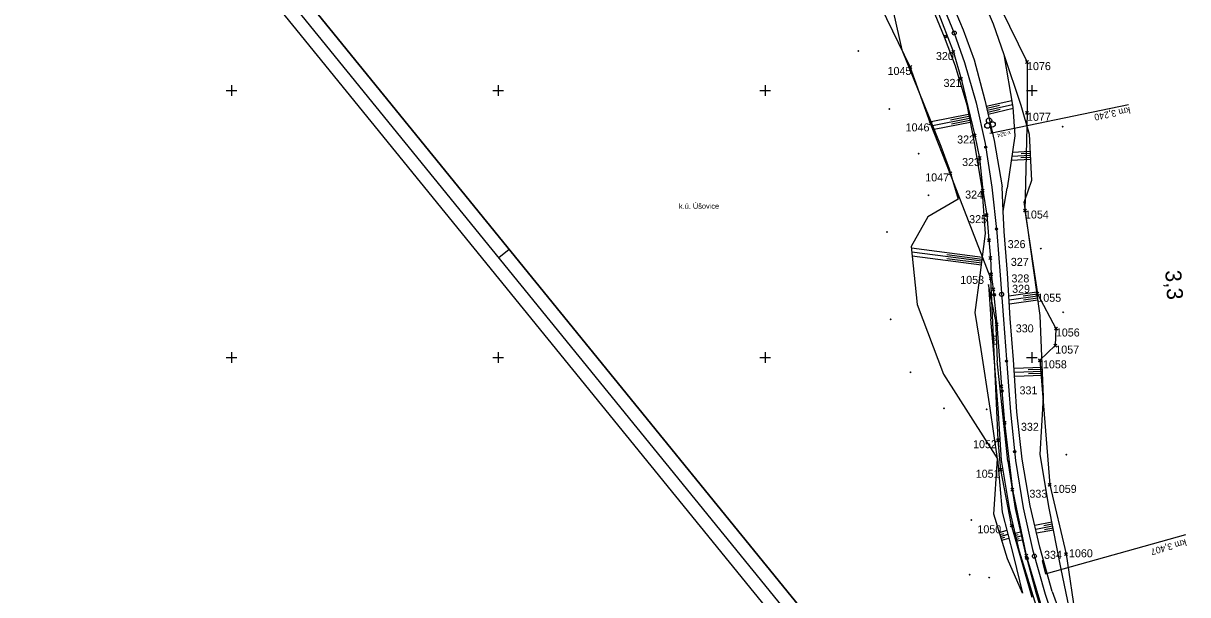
# Model space of a CAD drawing. Extents: x -866402 to -860377, y -1041908 to -1038598.
# Drawn here: x -866178 to -865741.6, y -1039488.9 to -1039274.8 of the extents above; entities that cross this region are included whole.
import ezdxf

# ---------------------------------------------------------------- set-up
doc = ezdxf.new("R2010")
doc.units = 0
for name, color, linetype in [('PS 02 trasa', 7, 'Continuous'), ('SZDC', 7, 'Continuous'), ('Vrstva 1', 7, 'Continuous'), ('Vrstva 28', 7, 'Continuous'), ('Vrstva 48', 7, 'Continuous'), ('Vrstva 49', 7, 'Continuous'), ('Vrstva 5', 7, 'Continuous'), ('Vrstva 60', 7, 'Continuous'), ('Vrstva 7', 7, 'Continuous'), ('Vrstva 8', 7, 'Continuous'), ('Vrstva 9', 7, 'Continuous')]:
    doc.layers.add(name, color=color, linetype=linetype)

msp = doc.modelspace()

# ---------------------------------------------------------------- linework, layer by layer
at = {"layer": 'PS 02 trasa'}
msp.add_lwpolyline([(-865835.72, -1039269.16), (-865829.37, -1039285.57), (-865826.51, -1039295.64), (-865821.42, -1039316.84), (-865819.56, -1039325.29), (-865818.42, -1039337.48), (-865816.92, -1039346.69), (-865816.09, -1039356.06), (-865815.52, -1039362.7), (-865815.24, -1039368.9), (-865814.43, -1039374.48), (-865813.14, -1039387.62), (-865811.39, -1039410.84), (-865810.22, -1039424.5), (-865807.27, -1039449.57), (-865802.08, -1039474.24), (-865794.86, -1039498.39)], dxfattribs=at)
at = {"layer": 'SZDC'}
for points in [[(-865799.85, -1039489.97), (-865807.56, -1039462.89), (-865811.64, -1039442.08), (-865812.65, -1039431.01), (-865815.36, -1039370.41), (-865830.57, -1039331.04), (-865837.92, -1039312.3), (-865845.54, -1039291.16), (-865856.43, -1039268.79)], [(-865811.77, -1039269), (-865801.8, -1039289.35), (-865801.8, -1039308.35), (-865802.56, -1039344.95), (-865797.93, -1039376.15), (-865790.99, -1039389.16), (-865791.2, -1039395.56), (-865796.99, -1039401.09), (-865793.31, -1039447.75), (-865787.18, -1039473.72), (-865783.46, -1039498.15)]]:
    msp.add_lwpolyline(points, dxfattribs=at)
at = {"layer": 'Vrstva 1'}
for p, q in [((-865814.94, -1039336.16), (-865813.11, -1039353.15)), ((-865995.88, -1039359.55), (-865999.76, -1039362.7))]:
    msp.add_line(p, q, dxfattribs=at)
for points in [[(-866268.65, -1039040.03), (-865473.6, -1040017.5), (-865243.2, -1039830.1), (-866038.25, -1038852.63)], [(-866038.97, -1038859.66), (-865250.23, -1039829.38), (-865472.87, -1040010.47), (-866261.62, -1039040.75)], [(-866254.59, -1039041.47), (-865601.5, -1039844.41), (-865386.61, -1039669.62), (-866039.7, -1038866.69)], [(-866039.7, -1038866.69), (-865386.61, -1039669.62), (-865601.5, -1039844.41), (-866254.59, -1039041.47)]]:
    msp.add_lwpolyline(points, close=True, dxfattribs=at)
for points in [[(-865893.22, -1039182.72), (-865882.76, -1039193.12), (-865871.73, -1039205.56), (-865869.98, -1039207.69), (-865869.05, -1039208.85), (-865859.77, -1039221.06), (-865850.45, -1039235.02), (-865841.9, -1039250), (-865834.33, -1039265.66), (-865829.08, -1039278.47), (-865825.25, -1039289.51), (-865820.89, -1039304.55), (-865817.47, -1039319.87), (-865814.94, -1039336.16)], [(-865813.11, -1039353.15), (-865811.85, -1039369.18), (-865810.64, -1039385.81), (-865809.55, -1039400.75), (-865808.67, -1039412.44), (-865808.01, -1039420.39), (-865806.07, -1039438.63)], [(-865806.07, -1039438.63), (-865803.19, -1039456.35), (-865799.75, -1039471.99), (-865795.04, -1039488.67), (-865789.64, -1039504.52), (-865781.76, -1039523.68), (-865773.42, -1039540.56), (-865769.61, -1039547.47), (-865760.78, -1039561.97), (-865750.57, -1039576.64), (-865740.27, -1039589.84), (-865728.38, -1039603.44), (-865716.15, -1039615.93), (-865703.31, -1039627.55), (-865689.97, -1039638.3), (-865676.85, -1039647.69), (-865664.1, -1039655.79), (-865650.33, -1039663.6), (-865635.03, -1039671.36), (-865618.75, -1039678.84), (-865602.04, -1039686.09)]]:
    msp.add_lwpolyline(points, dxfattribs=at)
for centre in [(-865817.27, -1039321.22), (-865813.25, -1039351.89), (-865809.5, -1039401.37), (-865806.42, -1039435.3)]:
    msp.add_circle(centre, 0.4, dxfattribs=at)
at = {"layer": 'Vrstva 28'}
msp.add_line((-865811.25, -1039412.59), (-865811.15, -1039412.59), dxfattribs=at)
msp.add_circle((-865811.2, -1039412.59), 0.5, dxfattribs=at)
at = {"layer": 'Vrstva 48'}
for p, q in [((-865817.06, -1039305.87), (-865807.52, -1039303.69)), ((-865816.89, -1039306.6), (-865812.14, -1039305.52)), ((-865816.72, -1039307.33), (-865807.26, -1039305.17)), ((-865816.55, -1039308.07), (-865811.84, -1039306.99)), ((-865816.39, -1039308.8), (-865807.05, -1039306.66)), ((-865823.71, -1039309.01), (-865837.78, -1039311.76)), ((-865823.42, -1039310.48), (-865837.21, -1039313.18)), ((-865823.14, -1039311.96), (-865836.64, -1039314.59)), ((-865823.57, -1039309.75), (-865830.53, -1039311.11)), ((-865823.28, -1039311.22), (-865830.1, -1039312.55)), ((-865800.59, -1039324.33), (-865807.49, -1039324.69)), ((-865800.67, -1039322.83), (-865807.26, -1039323.17)), ((-865800.55, -1039325.08), (-865804.07, -1039325.26)), ((-865800.63, -1039323.58), (-865804, -1039323.75)), ((-865800.51, -1039325.83), (-865807.71, -1039326.2)), ((-865818.49, -1039362.5), (-865845.14, -1039359.02)), ((-865818.69, -1039363.99), (-865844.98, -1039360.56)), ((-865818.88, -1039365.48), (-865844.83, -1039362.09)), ((-865818.79, -1039364.73), (-865831.85, -1039363.03)), ((-865818.59, -1039363.25), (-865831.83, -1039361.52)), ((-865798.11, -1039375.61), (-865808.59, -1039377.09)), ((-865797.9, -1039377.09), (-865808.49, -1039378.59)), ((-865798, -1039376.35), (-865803.27, -1039377.09)), ((-865797.8, -1039377.84), (-865803.12, -1039378.59)), ((-865797.69, -1039378.58), (-865808.4, -1039380.09)), ((-865814.81, -1039392.07), (-865813.37, -1039391.95)), ((-865814.74, -1039392.82), (-865814.04, -1039392.76)), ((-865814.68, -1039393.57), (-865813.31, -1039393.45)), ((-865814.61, -1039394.31), (-865813.94, -1039394.26)), ((-865814.55, -1039395.06), (-865813.24, -1039394.95)), ((-865796.08, -1039403.72), (-865806.62, -1039404.16)), ((-865796.02, -1039405.22), (-865806.53, -1039405.65)), ((-865795.96, -1039406.72), (-865806.43, -1039407.15)), ((-865796.05, -1039404.47), (-865801.32, -1039404.69)), ((-865795.99, -1039405.97), (-865801.23, -1039406.19)), ((-865812.15, -1039465.62), (-865809.35, -1039464.77)), ((-865792.49, -1039461.73), (-865798.9, -1039462.98)), ((-865792.2, -1039463.2), (-865798.56, -1039464.44)), ((-865791.91, -1039464.67), (-865798.22, -1039465.9)), ((-865792.34, -1039462.46), (-865795.54, -1039463.09)), ((-865792.06, -1039463.94), (-865795.22, -1039464.55)), ((-865811.93, -1039466.34), (-865810.55, -1039465.92)), ((-865811.71, -1039467.05), (-865808.97, -1039466.22)), ((-865811.5, -1039467.77), (-865810.14, -1039467.36)), ((-865811.28, -1039468.49), (-865808.59, -1039467.68)), ((-865806.23, -1039465.86), (-865804.27, -1039465.4)), ((-865806.06, -1039466.59), (-865805.08, -1039466.36)), ((-865805.88, -1039467.32), (-865803.95, -1039466.87)), ((-865805.71, -1039468.05), (-865804.75, -1039467.83)), ((-865805.54, -1039468.78), (-865803.62, -1039468.33))]:
    msp.add_line(p, q, dxfattribs=at)
at = {"layer": 'Vrstva 49'}
for p, q in [((-865865.18, -1039284.95), (-865864.82, -1039285.3)), ((-865865.18, -1039285.3), (-865864.82, -1039284.95)), ((-865853.61, -1039306.79), (-865853.26, -1039307.14)), ((-865853.61, -1039307.14), (-865853.26, -1039306.79)), ((-865788.62, -1039313.29), (-865788.27, -1039313.64)), ((-865788.62, -1039313.64), (-865788.27, -1039313.29)), ((-865842.64, -1039323.51), (-865842.28, -1039323.86)), ((-865842.64, -1039323.86), (-865842.28, -1039323.51)), ((-865810.79, -1039345.2), (-865811.14, -1039336.11)), ((-865810.79, -1039345.2), (-865809.24, -1039336.57)), ((-865838.91, -1039339.06), (-865838.56, -1039339.41)), ((-865838.91, -1039339.41), (-865838.56, -1039339.06)), ((-865854.41, -1039352.87), (-865854.05, -1039353.23)), ((-865854.41, -1039353.23), (-865854.05, -1039352.87)), ((-865796.8, -1039359.06), (-865796.45, -1039359.42)), ((-865796.8, -1039359.42), (-865796.45, -1039359.06)), ((-865816.19, -1039372.62), (-865815.34, -1039385.69)), ((-865813.63, -1039385.75), (-865816.19, -1039372.62)), ((-865853.11, -1039385.54), (-865852.76, -1039385.89)), ((-865853.11, -1039385.89), (-865852.76, -1039385.54)), ((-865813.63, -1039385.75), (-865812.98, -1039401.25)), ((-865788.44, -1039382.97), (-865788.09, -1039383.32)), ((-865788.44, -1039383.32), (-865788.09, -1039382.97)), ((-865810.82, -1039421.17), (-865812.98, -1039401.25)), ((-865845.65, -1039405.43), (-865845.3, -1039405.79)), ((-865845.65, -1039405.79), (-865845.3, -1039405.43)), ((-865833.07, -1039418.94), (-865832.72, -1039419.29)), ((-865833.07, -1039419.29), (-865832.72, -1039418.94)), ((-865817.07, -1039419.25), (-865816.72, -1039419.61)), ((-865817.07, -1039419.61), (-865816.72, -1039419.25)), ((-865811.33, -1039438.49), (-865812.65, -1039419.05)), ((-865808.97, -1039438.91), (-865810.82, -1039421.17)), ((-865808.97, -1039438.91), (-865806.2, -1039456.63)), ((-865787.25, -1039436.2), (-865786.89, -1039436.56)), ((-865787.25, -1039436.56), (-865786.89, -1039436.2)), ((-865822.89, -1039460.69), (-865822.54, -1039461.04)), ((-865822.89, -1039461.04), (-865822.54, -1039460.69)), ((-865806.2, -1039456.63), (-865802.68, -1039472.62)), ((-865802.68, -1039472.62), (-865798.4, -1039488.4)), ((-865803.5, -1039488.3), (-865809.18, -1039475.42)), ((-865806.83, -1039474.43), (-865803.5, -1039488.3)), ((-865823.51, -1039481.19), (-865823.15, -1039481.54)), ((-865823.51, -1039481.54), (-865823.15, -1039481.19)), ((-865816.16, -1039482.31), (-865815.81, -1039482.66)), ((-865816.16, -1039482.66), (-865815.81, -1039482.31)), ((-865792.35, -1039487.72), (-865786.71, -1039503.47))]:
    msp.add_line(p, q, dxfattribs=at)
for points in [[(-865863.05, -1039207.49), (-865856.77, -1039218.59), (-865847.41, -1039233.3), (-865838.88, -1039248.45), (-865831.18, -1039264.2), (-865825.69, -1039277.25), (-865821.61, -1039288.48), (-865817.57, -1039303.64), (-865814.12, -1039318.7), (-865811.14, -1039336.11)], [(-865827.87, -1039246.17), (-865819.62, -1039262.89), (-865814.49, -1039275.02)], [(-865851.74, -1039256.5), (-865853.13, -1039257.66), (-865854.15, -1039260.82), (-865848.71, -1039284.71), (-865834.09, -1039320.9), (-865830.94, -1039329.35), (-865827.6, -1039340.76)], [(-865838.14, -1039267.15), (-865832.87, -1039279.85), (-865828.68, -1039290.7)], [(-865814.49, -1039275.02), (-865810.47, -1039286.53), (-865807.08, -1039306.23), (-865806.34, -1039316.91), (-865809.24, -1039336.57)], [(-865810.47, -1039286.53), (-865804.1, -1039305.52), (-865801.01, -1039316.29), (-865800.1, -1039333.67), (-865802.89, -1039341.68)], [(-865828.68, -1039290.7), (-865824.42, -1039305.37), (-865821.54, -1039320.1), (-865818.5, -1039338.19)], [(-865812.89, -1039438.02), (-865815.65, -1039419.05), (-865819.04, -1039396.99), (-865821.24, -1039383.2), (-865819.36, -1039369.14), (-865817.33, -1039353.59), (-865818.5, -1039338.19)], [(-865827.6, -1039340.76), (-865839.01, -1039347.32), (-865845.21, -1039358.4), (-865842.96, -1039380.16), (-865833.08, -1039406.23), (-865812.89, -1039438.02)], [(-865768.85, -1039529.19), (-865777.37, -1039518.74), (-865786.03, -1039493.69), (-865789.05, -1039479.36), (-865793.5, -1039456.51), (-865796.87, -1039436.36), (-865795.62, -1039414.88), (-865796.88, -1039384.31), (-865802.89, -1039341.68)], [(-865792.35, -1039487.72), (-865797.02, -1039471.07), (-865800.6, -1039455.65), (-865803.56, -1039438.08), (-865805.56, -1039420.43), (-865806.84, -1039400.85), (-865808.08, -1039385.43), (-865809.11, -1039368.47), (-865810.42, -1039352.84), (-865810.79, -1039345.2)], [(-865812.65, -1039419.05), (-865814.38, -1039397.07), (-865815.34, -1039385.69)], [(-865809.18, -1039475.42), (-865814.24, -1039458.72), (-865812.89, -1039438.02)], [(-865812.89, -1039438.02), (-865811.14, -1039457.93), (-865806.83, -1039474.43)], [(-865794.52, -1039500.58), (-865797.77, -1039494.94), (-865800.04, -1039487.71), (-865804.62, -1039472.66), (-865808.28, -1039457.2), (-865811.33, -1039438.49)], [(-865798.4, -1039488.4), (-865796.52, -1039494.73), (-865794.52, -1039500.58)]]:
    msp.add_lwpolyline(points, dxfattribs=at)
at = {"layer": 'Vrstva 5'}
for p, q in [((-866100, -1039298), (-866100, -1039302)), ((-866000, -1039298), (-866000, -1039302)), ((-865900, -1039298), (-865900, -1039302)), ((-865800, -1039298), (-865800, -1039302)), ((-866102, -1039300), (-866098, -1039300)), ((-866002, -1039300), (-865998, -1039300)), ((-865902, -1039300), (-865898, -1039300)), ((-865802, -1039300), (-865798, -1039300)), ((-866100, -1039398), (-866100, -1039402)), ((-866000, -1039398), (-866000, -1039402)), ((-865900, -1039398), (-865900, -1039402)), ((-865800, -1039398), (-865800, -1039402)), ((-866102, -1039400), (-866098, -1039400)), ((-866002, -1039400), (-865998, -1039400)), ((-865902, -1039400), (-865898, -1039400)), ((-865802, -1039400), (-865798, -1039400))]:
    msp.add_line(p, q, dxfattribs=at)
at = {"layer": 'Vrstva 60'}
for p, q in [((-865828.92, -1039286.02), (-865829.92, -1039285.02)), ((-865828.92, -1039285.12), (-865829.92, -1039286.12)), ((-865829.82, -1039286.02), (-865828.82, -1039285.02)), ((-865829.82, -1039285.12), (-865828.82, -1039286.12)), ((-865829.37, -1039285.57), (-865829.37, -1039285.57)), ((-865845.09, -1039291.61), (-865846.09, -1039290.61)), ((-865845.99, -1039291.61), (-865844.99, -1039290.61)), ((-865801.35, -1039289.8), (-865802.35, -1039288.8)), ((-865801.35, -1039288.9), (-865802.35, -1039289.9)), ((-865802.25, -1039289.8), (-865801.25, -1039288.8)), ((-865802.25, -1039288.9), (-865801.25, -1039289.9)), ((-865801.8, -1039289.35), (-865801.8, -1039289.35)), ((-865845.09, -1039290.71), (-865846.09, -1039291.71)), ((-865845.99, -1039290.71), (-865844.99, -1039291.71)), ((-865845.54, -1039291.16), (-865845.54, -1039291.16)), ((-865826.06, -1039296.09), (-865827.06, -1039295.09)), ((-865826.06, -1039295.19), (-865827.06, -1039296.19)), ((-865826.96, -1039296.09), (-865825.96, -1039295.09)), ((-865826.96, -1039295.19), (-865825.96, -1039296.19)), ((-865826.51, -1039295.64), (-865826.51, -1039295.64)), ((-865801.35, -1039308.8), (-865802.35, -1039307.8)), ((-865801.35, -1039307.9), (-865802.35, -1039308.9)), ((-865802.25, -1039308.8), (-865801.25, -1039307.8)), ((-865802.25, -1039307.9), (-865801.25, -1039308.9)), ((-865837.47, -1039312.75), (-865838.47, -1039311.75)), ((-865837.47, -1039311.85), (-865838.47, -1039312.85)), ((-865838.37, -1039312.75), (-865837.37, -1039311.75)), ((-865838.37, -1039311.85), (-865837.37, -1039312.85)), ((-865837.92, -1039312.3), (-865837.92, -1039312.3)), ((-865801.8, -1039308.35), (-865801.8, -1039308.35)), ((-865820.97, -1039317.29), (-865821.97, -1039316.29)), ((-865820.97, -1039316.39), (-865821.97, -1039317.39)), ((-865821.87, -1039317.29), (-865820.87, -1039316.29)), ((-865821.87, -1039316.39), (-865820.87, -1039317.39)), ((-865821.42, -1039316.84), (-865821.42, -1039316.84)), ((-865819.11, -1039325.74), (-865820.11, -1039324.74)), ((-865819.11, -1039324.84), (-865820.11, -1039325.84)), ((-865820.01, -1039325.74), (-865819.01, -1039324.74)), ((-865820.01, -1039324.84), (-865819.01, -1039325.84)), ((-865819.56, -1039325.29), (-865819.56, -1039325.29)), ((-865830.12, -1039331.49), (-865831.12, -1039330.49)), ((-865830.12, -1039330.59), (-865831.12, -1039331.59)), ((-865831.02, -1039331.49), (-865830.02, -1039330.49)), ((-865831.02, -1039330.59), (-865830.02, -1039331.59)), ((-865830.57, -1039331.04), (-865830.57, -1039331.04)), ((-865817.97, -1039337.93), (-865818.97, -1039336.93)), ((-865817.97, -1039337.03), (-865818.97, -1039338.03)), ((-865818.87, -1039337.93), (-865817.87, -1039336.93)), ((-865818.87, -1039337.03), (-865817.87, -1039338.03)), ((-865818.42, -1039337.48), (-865818.42, -1039337.48)), ((-865816.47, -1039347.14), (-865817.47, -1039346.14)), ((-865816.47, -1039346.24), (-865817.47, -1039347.24)), ((-865817.37, -1039347.14), (-865816.37, -1039346.14)), ((-865817.37, -1039346.24), (-865816.37, -1039347.24)), ((-865816.92, -1039346.69), (-865816.92, -1039346.69)), ((-865802.11, -1039345.4), (-865803.11, -1039344.4)), ((-865802.11, -1039344.5), (-865803.11, -1039345.5)), ((-865803.01, -1039345.4), (-865802.01, -1039344.4)), ((-865803.01, -1039344.5), (-865802.01, -1039345.5)), ((-865802.56, -1039344.95), (-865802.56, -1039344.95)), ((-865815.64, -1039356.51), (-865816.64, -1039355.51)), ((-865815.64, -1039355.61), (-865816.64, -1039356.61)), ((-865816.54, -1039356.51), (-865815.54, -1039355.51)), ((-865816.54, -1039355.61), (-865815.54, -1039356.61)), ((-865816.09, -1039356.06), (-865816.09, -1039356.06)), ((-865815.07, -1039363.15), (-865816.07, -1039362.15)), ((-865815.07, -1039362.25), (-865816.07, -1039363.25)), ((-865815.97, -1039363.15), (-865814.97, -1039362.15)), ((-865815.97, -1039362.25), (-865814.97, -1039363.25)), ((-865815.52, -1039362.7), (-865815.52, -1039362.7)), ((-865814.79, -1039369.35), (-865815.79, -1039368.35)), ((-865814.79, -1039368.45), (-865815.79, -1039369.45)), ((-865815.69, -1039369.35), (-865814.69, -1039368.35)), ((-865815.69, -1039368.45), (-865814.69, -1039369.45)), ((-865815.24, -1039368.9), (-865815.24, -1039368.9)), ((-865814.91, -1039370.86), (-865815.91, -1039369.86)), ((-865814.91, -1039369.96), (-865815.91, -1039370.96)), ((-865815.81, -1039370.86), (-865814.81, -1039369.86)), ((-865815.81, -1039369.96), (-865814.81, -1039370.96)), ((-865815.36, -1039370.41), (-865815.36, -1039370.41)), ((-865813.98, -1039374.93), (-865814.98, -1039373.93)), ((-865813.98, -1039374.03), (-865814.98, -1039375.03)), ((-865814.88, -1039374.93), (-865813.88, -1039373.93)), ((-865814.88, -1039374.03), (-865813.88, -1039375.03)), ((-865814.43, -1039374.48), (-865814.43, -1039374.48)), ((-865797.48, -1039376.6), (-865798.48, -1039375.6)), ((-865797.48, -1039375.7), (-865798.48, -1039376.7)), ((-865798.38, -1039376.6), (-865797.38, -1039375.6)), ((-865798.38, -1039375.7), (-865797.38, -1039376.7)), ((-865797.93, -1039376.15), (-865797.93, -1039376.15)), ((-865812.69, -1039388.07), (-865813.69, -1039387.07)), ((-865812.69, -1039387.17), (-865813.69, -1039388.17)), ((-865813.59, -1039388.07), (-865812.59, -1039387.07)), ((-865813.59, -1039387.17), (-865812.59, -1039388.17)), ((-865813.14, -1039387.62), (-865813.14, -1039387.62)), ((-865790.54, -1039389.61), (-865791.54, -1039388.61)), ((-865790.54, -1039388.71), (-865791.54, -1039389.71)), ((-865791.44, -1039389.61), (-865790.44, -1039388.61)), ((-865791.44, -1039388.71), (-865790.44, -1039389.71)), ((-865790.99, -1039389.16), (-865790.99, -1039389.16)), ((-865790.75, -1039396.01), (-865791.75, -1039395.01)), ((-865790.75, -1039395.11), (-865791.75, -1039396.11)), ((-865791.65, -1039396.01), (-865790.65, -1039395.01)), ((-865791.65, -1039395.11), (-865790.65, -1039396.11)), ((-865791.2, -1039395.56), (-865791.2, -1039395.56)), ((-865796.54, -1039401.54), (-865797.54, -1039400.54)), ((-865796.54, -1039400.64), (-865797.54, -1039401.64)), ((-865797.44, -1039401.54), (-865796.44, -1039400.54)), ((-865797.44, -1039400.64), (-865796.44, -1039401.64)), ((-865796.99, -1039401.09), (-865796.99, -1039401.09)), ((-865810.94, -1039411.29), (-865811.94, -1039410.29)), ((-865810.94, -1039410.39), (-865811.94, -1039411.39)), ((-865811.84, -1039411.29), (-865810.84, -1039410.29)), ((-865811.84, -1039410.39), (-865810.84, -1039411.39)), ((-865811.39, -1039410.84), (-865811.39, -1039410.84)), ((-865809.77, -1039424.95), (-865810.77, -1039423.95)), ((-865809.77, -1039424.05), (-865810.77, -1039425.05)), ((-865810.67, -1039424.95), (-865809.67, -1039423.95)), ((-865810.67, -1039424.05), (-865809.67, -1039425.05)), ((-865810.22, -1039424.5), (-865810.22, -1039424.5)), ((-865812.2, -1039431.46), (-865813.2, -1039430.46)), ((-865812.2, -1039430.56), (-865813.2, -1039431.56)), ((-865813.1, -1039431.46), (-865812.1, -1039430.46)), ((-865813.1, -1039430.56), (-865812.1, -1039431.56)), ((-865812.65, -1039431.01), (-865812.65, -1039431.01)), ((-865811.19, -1039442.53), (-865812.19, -1039441.53)), ((-865811.19, -1039441.63), (-865812.19, -1039442.63)), ((-865812.09, -1039442.53), (-865811.09, -1039441.53)), ((-865812.09, -1039441.63), (-865811.09, -1039442.63)), ((-865811.64, -1039442.08), (-865811.64, -1039442.08)), ((-865792.86, -1039448.2), (-865793.86, -1039447.2)), ((-865792.86, -1039447.3), (-865793.86, -1039448.3)), ((-865793.76, -1039448.2), (-865792.76, -1039447.2)), ((-865793.76, -1039447.3), (-865792.76, -1039448.3)), ((-865793.31, -1039447.75), (-865793.31, -1039447.75)), ((-865806.82, -1039450.02), (-865807.82, -1039449.02)), ((-865806.82, -1039449.12), (-865807.82, -1039450.12)), ((-865807.72, -1039450.02), (-865806.72, -1039449.02)), ((-865807.72, -1039449.12), (-865806.72, -1039450.12)), ((-865807.27, -1039449.57), (-865807.27, -1039449.57)), ((-865807.11, -1039463.34), (-865808.11, -1039462.34)), ((-865807.11, -1039462.44), (-865808.11, -1039463.44)), ((-865808.01, -1039463.34), (-865807.01, -1039462.34)), ((-865808.01, -1039462.44), (-865807.01, -1039463.44)), ((-865807.56, -1039462.89), (-865807.56, -1039462.89)), ((-865801.63, -1039474.69), (-865802.63, -1039473.69)), ((-865801.63, -1039473.79), (-865802.63, -1039474.79)), ((-865802.53, -1039474.69), (-865801.53, -1039473.69)), ((-865802.53, -1039473.79), (-865801.53, -1039474.79)), ((-865786.73, -1039474.17), (-865787.73, -1039473.17)), ((-865786.73, -1039473.27), (-865787.73, -1039474.27)), ((-865787.63, -1039474.17), (-865786.63, -1039473.17)), ((-865787.63, -1039473.27), (-865786.63, -1039474.27)), ((-865787.18, -1039473.72), (-865787.18, -1039473.72)), ((-865802.08, -1039474.24), (-865802.08, -1039474.24))]:
    msp.add_line(p, q, dxfattribs=at)
at = {"layer": 'Vrstva 7'}
for p, q in [((-865832.25, -1039279.69), (-865832.15, -1039279.69)), ((-865814.22, -1039376.56), (-865814.12, -1039376.56)), ((-865801.86, -1039475.28), (-865801.76, -1039475.28))]:
    msp.add_line(p, q, dxfattribs=at)
for centre, radius in [((-865832.2, -1039279.69), 0.5), ((-865829.08, -1039278.47), 0.75), ((-865814.17, -1039376.56), 0.5), ((-865811.32, -1039376.39), 0.75), ((-865799.05, -1039474.47), 0.75), ((-865801.81, -1039475.28), 0.5)]:
    msp.add_circle(centre, radius, dxfattribs=at)
at = {"layer": 'Vrstva 8'}
for p, q in [((-865815.02, -1039315.85), (-865763.82, -1039305.28)), ((-865815.76, -1039316.01), (-865814.29, -1039315.68)), ((-865815.02, -1039315.85), (-865815.67, -1039312.92))]:
    msp.add_line(p, q, dxfattribs=at)
for centre in [(-865816.65, -1039313.13), (-865816.04, -1039311.26), (-865814.7, -1039312.7)]:
    msp.add_circle(centre, 1, dxfattribs=at)
at = {"layer": 'Vrstva 9'}
for p, q in [((-865794.53, -1039481), (-865742.25, -1039466.31)), ((-865795.6, -1039476.11), (-865796.18, -1039476.27)), ((-865796.18, -1039476.27), (-865794.82, -1039481.08)), ((-865794.24, -1039480.92), (-865795.6, -1039476.11)), ((-865794.82, -1039481.08), (-865794.24, -1039480.92)), ((-865794.24, -1039480.92), (-865793.66, -1039480.76))]:
    msp.add_line(p, q, dxfattribs=at)

# ---------------------------------------------------------------- texts
at = {"layer": 'Vrstva 1'}
msp.add_text('k.ú. Úšovice', height=2, dxfattribs=at).set_placement((-865932.25, -1039344.31))
at = {"layer": 'Vrstva 60'}
for s, p in [('320', (-865835.93, -1039288.57)), ('1076', (-865801.8, -1039292.35)), ('1045', (-865854.07, -1039294.16)), ('321', (-865833.08, -1039298.64)), ('1046', (-865847.29, -1039315.3)), ('1077', (-865801.8, -1039311.35)), ('322', (-865827.99, -1039319.84)), ('323', (-865826.13, -1039328.29)), ('1047', (-865839.94, -1039334.04)), ('324', (-865824.99, -1039340.48)), ('325', (-865823.49, -1039349.69)), ('1054', (-865802.56, -1039347.95)), ('326', (-865809.05, -1039359.06)), ('327', (-865807.86, -1039365.7)), ('328', (-865807.64, -1039371.9)), ('1053', (-865826.83, -1039372.43)), ('329', (-865807.39, -1039375.79)), ('1055', (-865797.93, -1039379.15)), ('330', (-865806.01, -1039390.62)), ('1056', (-865790.99, -1039392.16)), ('1057', (-865791.2, -1039398.56)), ('1058', (-865795.82, -1039404.09)), ('331', (-865804.61, -1039413.84)), ('332', (-865804.08, -1039427.5)), ('1052', (-865822.02, -1039434.01)), ('1051', (-865821.01, -1039445.08)), ('1059', (-865792.12, -1039450.75)), ('333', (-865800.91, -1039452.57)), ('1050', (-865820.39, -1039465.89)), ('334', (-865795.42, -1039475.46)), ('1060', (-865786.07, -1039474.89))]:
    msp.add_text(s, height=3, dxfattribs=at).set_placement(p)
at = {"layer": 'Vrstva 7'}
msp.add_text('3,3', height=6, rotation=274.1664, dxfattribs=at).set_placement((-865750.03, -1039367.47))
at = {"layer": 'Vrstva 8'}
for s, height, p in [('km 3,240', 2.5, (-865763.34, -1039306.07)), ('x-324', 1.5, (-865808.04, -1039315.07))]:
    msp.add_text(s, height=height, rotation=191.6612, dxfattribs=at).set_placement(p)
at = {"layer": 'Vrstva 9'}
msp.add_text('km 3,407', height=2.5, rotation=195.6991, dxfattribs=at).set_placement((-865742.45, -1039468.01))

doc.saveas('drawing.dxf')
